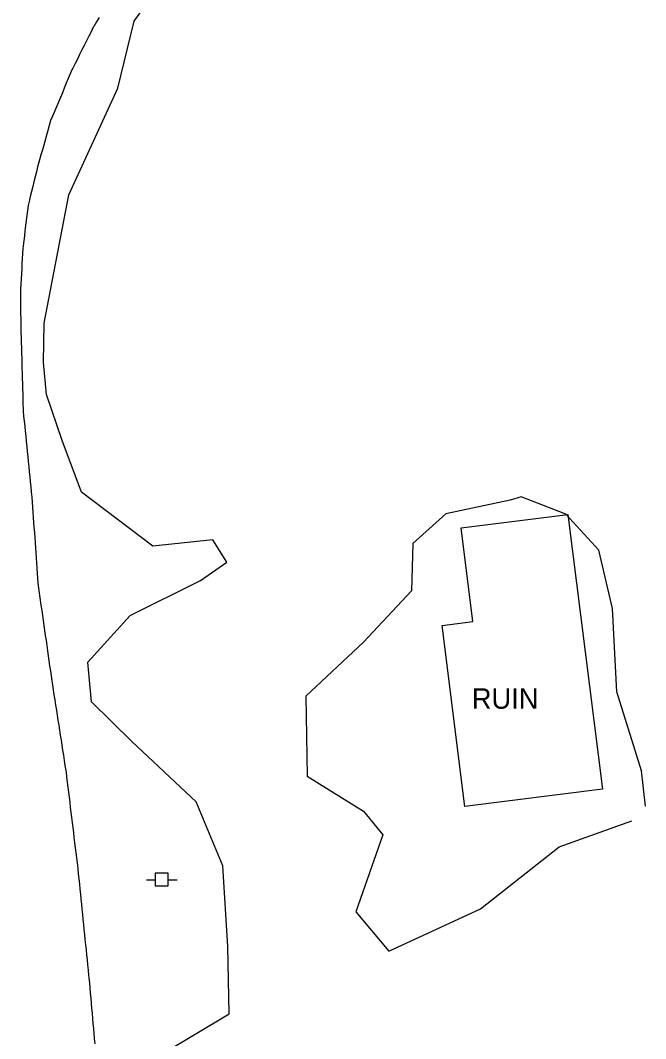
# Model space of a CAD drawing. Extents: x 1901471 to 1963503, y 756461 to 799997.
# Drawn here: x 1930085.3 to 1930208.1, y 772702.4 to 772902.4 of the extents above; entities that cross this region are included whole.
import ezdxf

# ---------------------------------------------------------------- set-up
doc = ezdxf.new("R2010")
doc.units = 0
for name, color, linetype in [('Default', 7, 'Continuous'), ('RD_EX_Bldg', 7, 'Continuous'), ('RD_EX_Road', 7, 'Continuous'), ('RD_EX_UT', 7, 'Continuous'), ('RD_EX_VEG', 7, 'Continuous')]:
    doc.layers.add(name, color=color, linetype=linetype)

# ---------------------------------------------------------------- blocks, each defined once
blk = doc.blocks.new('PP')
at = {"layer": 'RD_EX_UT'}
for p, q in [((2.49, 2.51), (-2.51, 2.51)), ((-2.51, 2.51), (-2.51, -2.49)), ((2.49, -2.49), (2.49, 2.51)), ((-5.94, -0.05), (-2.47, -0.05)), ((-2.51, -2.49), (2.49, -2.49)), ((2.42, -0.05), (6.06, -0.05))]:
    blk.add_line(p, q, dxfattribs=at)

msp = doc.modelspace()

# ---------------------------------------------------------------- linework, layer by layer
at = {"layer": 'RD_EX_Bldg'}
msp.add_lwpolyline([(1930192.87, 772805.33), (1930199.68, 772751.38), (1930172.64, 772747.97), (1930168.14, 772783.54), (1930174.19, 772784.3), (1930171.87, 772802.68)], close=True, dxfattribs=at)
at = {"layer": 'RD_EX_Road'}
msp.add_lwpolyline([(1930100.75, 772902.9), (1930100.23, 772902.05), (1930099.71, 772901.19), (1930099.6, 772901.03), (1930099.16, 772900.13), (1930098.71, 772899.24), (1930098.26, 772898.34), (1930097.81, 772897.45), (1930097.36, 772896.56), (1930096.92, 772895.66), (1930096.47, 772894.77), (1930096.02, 772893.87), (1930095.57, 772892.98), (1930095.47, 772892.77), (1930095.08, 772891.84), (1930094.69, 772890.92), (1930094.3, 772890), (1930093.91, 772889.08), (1930093.52, 772888.16), (1930093.13, 772887.24), (1930092.74, 772886.32), (1930092.36, 772885.4), (1930091.97, 772884.47), (1930091.58, 772883.55), (1930091.21, 772882.69), (1930090.94, 772881.73), (1930090.67, 772880.76), (1930090.4, 772879.8), (1930090.13, 772878.84), (1930089.86, 772877.88), (1930089.59, 772876.91), (1930089.32, 772875.95), (1930089.05, 772874.99), (1930088.78, 772874.03), (1930088.66, 772873.59), (1930088.42, 772872.62), (1930088.18, 772871.65), (1930087.94, 772870.68), (1930087.7, 772869.71), (1930087.47, 772868.74), (1930087.23, 772867.77), (1930086.99, 772866.79), (1930086.8, 772866.02), (1930086.68, 772865.03), (1930086.56, 772864.04), (1930086.43, 772863.05), (1930086.31, 772862.05), (1930086.18, 772861.06), (1930086.06, 772860.07), (1930085.94, 772859.08), (1930085.81, 772858.08), (1930085.75, 772857.56), (1930085.69, 772856.56), (1930085.64, 772855.56), (1930085.59, 772854.56), (1930085.53, 772853.56), (1930085.48, 772852.56), (1930085.42, 772851.57), (1930085.37, 772850.57), (1930085.32, 772849.57), (1930085.27, 772848.72), (1930085.29, 772847.72), (1930085.3, 772846.72), (1930085.32, 772845.72), (1930085.33, 772844.72), (1930085.35, 772843.72), (1930085.37, 772842.72), (1930085.38, 772841.72), (1930085.39, 772841.02), (1930085.42, 772840.02), (1930085.45, 772839.02), (1930085.48, 772838.02), (1930085.5, 772837.02), (1930085.53, 772836.02), (1930085.56, 772835.02), (1930085.59, 772834.03), (1930085.62, 772833.03), (1930085.64, 772832.03), (1930085.67, 772831.03), (1930085.7, 772830.03), (1930085.73, 772829.03), (1930085.75, 772828.03), (1930085.78, 772827.03), (1930085.81, 772826.03), (1930085.82, 772825.65), (1930085.92, 772824.65), (1930086.02, 772823.66), (1930086.12, 772822.67), (1930086.22, 772821.67), (1930086.32, 772820.68), (1930086.42, 772819.68), (1930086.52, 772818.69), (1930086.62, 772817.7), (1930086.72, 772816.7), (1930086.82, 772815.71), (1930086.92, 772814.71), (1930087.02, 772813.72), (1930087.12, 772812.72), (1930087.22, 772811.73), (1930087.32, 772810.74), (1930087.42, 772809.74), (1930087.52, 772808.75), (1930087.6, 772807.75), (1930087.67, 772806.75), (1930087.74, 772805.76), (1930087.81, 772804.76), (1930087.88, 772803.76), (1930087.95, 772802.76), (1930088.02, 772801.77), (1930088.09, 772800.77), (1930088.16, 772799.77), (1930088.24, 772798.78), (1930088.31, 772797.78), (1930088.38, 772796.78), (1930088.45, 772795.78), (1930088.52, 772794.79), (1930088.59, 772793.79), (1930088.66, 772792.79), (1930088.73, 772791.8), (1930089.32, 772787.48), (1930089.47, 772786.49), (1930089.61, 772785.5), (1930089.75, 772784.51), (1930089.89, 772783.52), (1930090.03, 772782.53), (1930090.17, 772781.54), (1930090.32, 772780.55), (1930090.46, 772779.56), (1930090.6, 772778.57), (1930090.74, 772777.58), (1930090.88, 772776.59), (1930091.02, 772775.6), (1930091.17, 772774.61), (1930091.31, 772773.62), (1930091.45, 772772.63), (1930091.56, 772771.85), (1930091.72, 772770.86), (1930091.87, 772769.87), (1930092.03, 772768.89), (1930092.18, 772767.9), (1930092.34, 772766.91), (1930092.49, 772765.92), (1930092.65, 772764.94), (1930092.8, 772763.95), (1930092.96, 772762.96), (1930093.11, 772761.97), (1930093.27, 772760.98), (1930093.42, 772760), (1930093.58, 772759.01), (1930093.73, 772758.02), (1930093.89, 772757.03), (1930094.04, 772756.04), (1930094.2, 772755.06), (1930094.25, 772754.75), (1930094.37, 772753.76), (1930094.49, 772752.76), (1930094.61, 772751.77), (1930094.73, 772750.78), (1930094.85, 772749.79), (1930094.97, 772748.79), (1930095.09, 772747.8), (1930095.21, 772746.81), (1930095.33, 772745.82), (1930095.45, 772744.82), (1930095.57, 772743.83), (1930095.69, 772742.84), (1930095.81, 772741.85), (1930095.93, 772740.85), (1930096.05, 772739.86), (1930096.17, 772738.87), (1930096.3, 772737.88), (1930096.42, 772736.88), (1930096.54, 772735.89), (1930096.56, 772735.73), (1930096.66, 772734.74), (1930096.76, 772733.75), (1930096.86, 772732.75), (1930096.96, 772731.76), (1930097.06, 772730.76), (1930097.16, 772729.77), (1930097.26, 772728.78), (1930097.37, 772727.78), (1930097.47, 772726.79), (1930097.57, 772725.79), (1930097.67, 772724.8), (1930097.77, 772723.8), (1930097.87, 772722.81), (1930097.97, 772721.82), (1930098.07, 772720.82), (1930098.18, 772719.83), (1930098.28, 772718.83), (1930098.38, 772717.84), (1930098.48, 772716.85), (1930098.58, 772715.85), (1930098.68, 772714.86), (1930098.74, 772714.32), (1930098.83, 772713.33), (1930098.91, 772712.33), (1930099, 772711.34), (1930099.09, 772710.34), (1930099.18, 772709.35), (1930099.27, 772708.35), (1930099.36, 772707.36), (1930099.45, 772706.36), (1930099.54, 772705.37), (1930099.62, 772704.37), (1930099.71, 772703.37), (1930099.8, 772702.38), (1930099.89, 772701.38)], dxfattribs=at)
at = {"layer": 'RD_EX_VEG'}
for points in [[(1930106.6, 772695.49), (1930126.28, 772707.27), (1930126.07, 772720.47), (1930125.08, 772736.34), (1930119.8, 772748.9), (1930107.2, 772760.76), (1930099.28, 772768.5), (1930098.56, 772776.34), (1930106.82, 772785.45), (1930120.65, 772792.33), (1930125.82, 772795.98), (1930123.11, 772800.34), (1930111.3, 772799.13), (1930097.3, 772809.72), (1930093.5, 772819.88), (1930090.42, 772828.89), (1930089.85, 772835.17), (1930089.98, 772842.91), (1930094.77, 772868.1), (1930104.41, 772889.03), (1930107.64, 772902.21), (1930114.78, 772912.27)], [(1930181.55, 772808.14), (1930168.87, 772805.43), (1930162.39, 772799.64), (1930162.16, 772790.33), (1930152.73, 772780.23), (1930141.36, 772769.63), (1930141.65, 772753.94), (1930152.68, 772747.05), (1930156.52, 772742.43), (1930151.2, 772727.3), (1930157.66, 772719.57), (1930175.67, 772727.89), (1930191.14, 772740.06), (1930205.45, 772745.17)], [(1930208.14, 772748.03), (1930207.3, 772754.98), (1930202.49, 772770.46), (1930201.61, 772786.83), (1930198.95, 772798.3), (1930192.44, 772805.4), (1930183.65, 772808.78), (1930181.55, 772808.14)]]:
    msp.add_lwpolyline(points, dxfattribs=at)

# ---------------------------------------------------------------- block references
at = {"layer": 'Default', "xscale": 0.5039370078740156, "yscale": 0.5039370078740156}
msp.add_blockref('PP', (1930113.03, 772733.62), dxfattribs=at)

# ---------------------------------------------------------------- texts
at = {"layer": 'RD_EX_Bldg'}
msp.add_text('RUIN', height=4, dxfattribs=at).set_placement((1930173.99, 772767.17))

doc.saveas('drawing.dxf')
